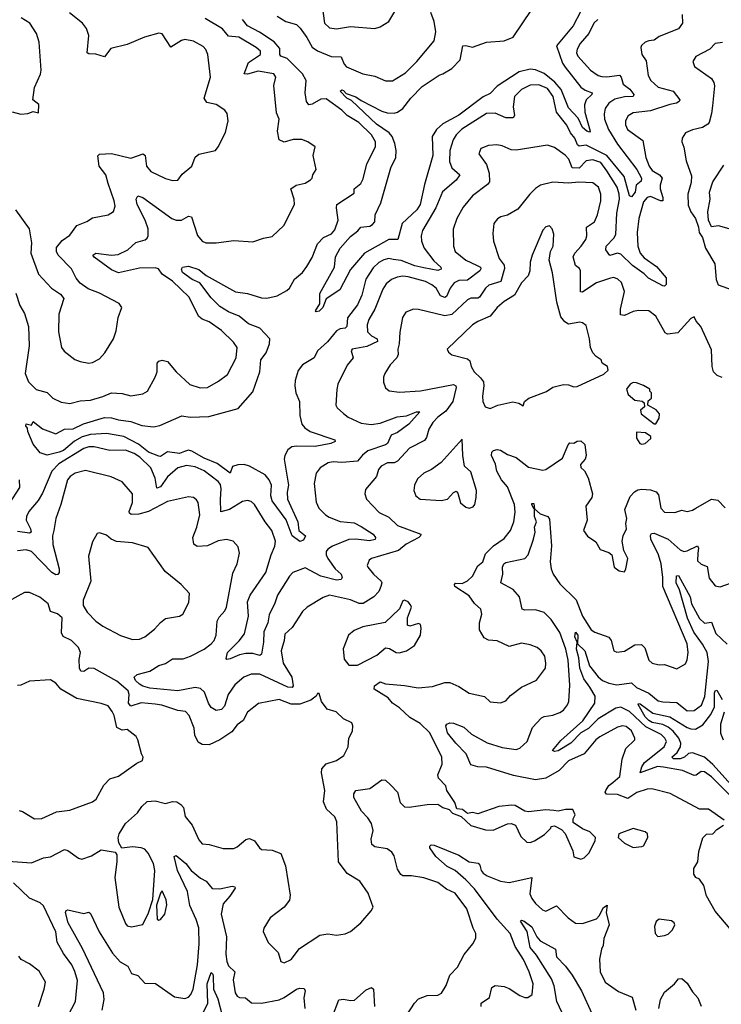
# Model space of a CAD drawing. Extents: x 1954683 to 2060285, y 904798 to 1016299.
# Tile 423 of 472: x 2027698 to 2031721, y 984408 to 990055. Entities that reach past the tile are written whole.
import ezdxf

# ---------------------------------------------------------------- set-up
doc = ezdxf.new("R2010")
doc.units = 0

msp = doc.modelspace()

# ---------------------------------------------------------------- linework, layer by layer
at = {"layer": '0CON10XD'}
for points in [[(2030915, 990103.2), (2030870.4, 990019.6), (2030775.2, 989905), (2030810.6, 989805), (2030825, 989782.3), (2030915, 989668.5), (2030940.7, 989650.7), (2030980, 989635), (2030978.9, 989625), (2030945.7, 989594.3), (2030936.7, 989566.7), (2030938.6, 989525), (2030968.9, 989415), (2030965, 989409.2), (2030950, 989415), (2030925, 989436.8), (2030899.3, 989489.3), (2030845, 989548.8), (2030802.8, 989655), (2030767.1, 989697.1), (2030705, 989745.2), (2030655, 989767), (2030625, 989771.8), (2030562.3, 989755), (2030435, 989672.9), (2030395, 989631.4), (2030355, 989612), (2030215, 989507.7), (2030123.4, 989456.6), (2030087, 989425), (2030062.7, 989385), (2030067.1, 989275), (2030019, 989109), (2029994, 988995), (2029975, 988963.8), (2029890, 988885), (2029865.4, 988794.6), (2029815, 988794.7), (2029675.2, 988714.8), (2029595, 988622.5), (2029533.3, 988505), (2029455, 988453.8), (2029436.2, 988405), (2029415, 988383.8), (2029398.8, 988378.8), (2029393.1, 988385), (2029418.2, 988425), (2029418.6, 988485), (2029503.3, 988635), (2029508.6, 988695), (2029534.7, 988745), (2029595, 988811.2), (2029637.1, 988842.9), (2029654.3, 988865), (2029705, 988870), (2029720.8, 988879.2), (2029733.3, 988895), (2029736.4, 988935), (2029769.1, 989005), (2029825.2, 989205), (2029855.2, 989265), (2029856.7, 989305), (2029849, 989345), (2029834.2, 989384.2), (2029817.1, 989405), (2029744.3, 989455), (2029600.8, 989590.7), (2029573.8, 989605), (2029536, 989645), (2029545, 989652.5), (2029555, 989648.9), (2029570.8, 989630.8), (2029625, 989612.7), (2029655, 989591), (2029775, 989530), (2029805, 989520), (2029845, 989518.8), (2029865, 989524.1), (2029895.2, 989544.8), (2029940, 989605), (2030005, 989672.3), (2030103, 989737), (2030124.7, 989744.7), (2030175, 989775.3), (2030223.2, 989825), (2030238.6, 989905), (2030255, 989906.7), (2030295, 989896.8), (2030374.8, 989925.2), (2030475, 989933.8), (2030526.5, 989955), (2030685, 990191.2)], [(2029431.4, 990131.4), (2029445.6, 990035), (2029475, 990008.1), (2029515, 990002.2), (2029595, 990015.5), (2029735, 990004.3), (2029765.6, 990014.4), (2029815, 990044), (2029848.3, 990101.7)], [(2027675, 988963.8), (2027752.5, 988855), (2027766, 988775), (2027762, 988715), (2027805.6, 988595.6), (2027880, 988515), (2027931.3, 988481.3), (2027951.9, 988455), (2027922.2, 988365), (2027920, 988265), (2027938.1, 988175), (2027953.1, 988153.1), (2028015, 988105.7), (2028045, 988094.4), (2028095, 988085.7), (2028115, 988088.6), (2028155, 988109.2), (2028187.1, 988145), (2028236, 988225), (2028250.3, 988269.7), (2028263.2, 988346.8), (2028284, 988405), (2028267.5, 988427.5), (2028155, 988486), (2028090.9, 988510.9), (2028044.5, 988544.5), (2028022.6, 988572.6), (2027995.6, 988625), (2027918.6, 988705), (2027909.4, 988725), (2027908.3, 988748.3), (2027941.1, 988788.9), (2027985, 988818.6), (2028026.5, 988873.5), (2028082.7, 988897.3), (2028115, 988917.9), (2028205, 988936), (2028236, 988955), (2028245.7, 988985), (2028240.6, 989015), (2028204.7, 989114.7), (2028192.9, 989165), (2028153.6, 989215), (2028145.7, 989274.3), (2028155, 989282.9), (2028225, 989287.1), (2028335, 989261.3), (2028406.3, 989286.3), (2028417.5, 989275), (2028425.4, 989215.4), (2028449.2, 989185), (2028533.7, 989143.7), (2028575, 989132.9), (2028605, 989134), (2028630.3, 989169.7), (2028684.2, 989215), (2028704.6, 989265.4), (2028725, 989284), (2028820, 989305), (2028836.2, 989325), (2028878, 989408), (2028894.2, 989475), (2028887, 989517), (2028873.8, 989535), (2028825, 989569.2), (2028770.6, 989580.6), (2028756, 989605), (2028791.1, 989725), (2028776.2, 989855), (2028765, 989884), (2028750.9, 989900.9), (2028695, 989931.4), (2028645, 989940.8), (2028625, 989935.7), (2028565, 989897.5), (2028515, 989974), (2028495, 989978.2), (2028414.2, 989955), (2028315, 989912.9), (2028220.2, 989889.8), (2028185, 989840.8), (2028135, 989856.4), (2028095, 989858.1), (2028084.2, 989865), (2028094.2, 989964.2), (2028080.5, 990005), (2028057.8, 990035), (2027983.8, 990093.8)], [(2031495.8, 990084.2), (2031497.5, 990035), (2031475, 990002.5), (2031365, 989959.1), (2031335, 989936.5), (2031305, 989934.3), (2031284.4, 989925.6), (2031262.5, 989907.5), (2031258.8, 989895), (2031265.8, 989855), (2031288.9, 989818.9), (2031300.5, 989735), (2031316.2, 989706.2), (2031358.6, 989668.6), (2031445, 989645.5), (2031481.9, 989595), (2031478.6, 989585), (2031464.6, 989575.4), (2031425, 989568.7), (2031315, 989531.1), (2031215, 989519.6), (2031186.7, 989503.3), (2031172.1, 989475), (2031171.8, 989451.8), (2031183.3, 989425), (2031271.3, 989361.3), (2031288, 989265), (2031306.4, 989215), (2031325, 989189.3), (2031366.2, 989165), (2031380.6, 989145), (2031369.8, 989105), (2031370.6, 989085), (2031386.3, 989035), (2031384.5, 989015.5), (2031372, 989015), (2031315, 989040), (2031295, 989034.6), (2031275, 989010.5), (2031247.6, 988915), (2031238, 988835), (2031242.5, 988755), (2031255.7, 988715), (2031278.4, 988688.4), (2031350, 988640), (2031404.3, 988575), (2031403.9, 988536.1), (2031395, 988526.7), (2031385, 988527.5), (2031302.4, 988572.4), (2031277.7, 988597.7), (2031212.1, 988645), (2031145, 988710.4), (2031125, 988716.2), (2031082.1, 988702.1), (2031059.1, 988735), (2031060.4, 988755), (2031105, 988801.5), (2031116.7, 988823.3), (2031120.9, 988945), (2031137, 989025), (2031135.5, 989055), (2031124, 989094), (2031065, 989187.3), (2031030.8, 989235), (2030985, 989250.6), (2030945, 989245.3), (2030905, 989202.7), (2030865, 989204.3), (2030845.5, 989255.5), (2030825, 989277.9), (2030765, 989321.1), (2030725, 989335.6), (2030545, 989306.2), (2030515, 989309.1), (2030465, 989331.1), (2030433.2, 989336.8), (2030385, 989333.5), (2030342, 989315), (2030330, 989285), (2030374.7, 989224.7), (2030389.6, 989175), (2030391.8, 989125), (2030380.9, 989109.1), (2030295, 989044.6), (2030241.3, 988978.7), (2030204.5, 988915), (2030183.6, 988853.6), (2030184.4, 988755), (2030194.5, 988725), (2030255.6, 988675), (2030317.6, 988647.6), (2030340, 988635), (2030342.5, 988625), (2030335.5, 988615), (2030265, 988560.8), (2030215, 988558.1), (2030188.2, 988545), (2030166.4, 988515), (2030145, 988467.3), (2030135, 988462.1), (2030111, 988471), (2030085, 988514.6), (2030061.1, 988535), (2030025, 988552.5), (2029925, 988580.5), (2029895, 988584.1), (2029862.3, 988577.7), (2029830.6, 988565), (2029799.9, 988540.1), (2029780.1, 988509.9), (2029734.8, 988395.2), (2029700.7, 988335), (2029690.7, 988305), (2029692.9, 988265), (2029715, 988242.3), (2029747.5, 988225), (2029750, 988210), (2029688.7, 988181.3), (2029604.6, 988165.4), (2029598.1, 988155), (2029610, 988115), (2029575, 988073.8), (2029522.9, 987965), (2029515.6, 987934.4), (2029511.4, 987845), (2029518.7, 987828.7), (2029555.4, 987795.4), (2029582, 987775), (2029655, 987740.9), (2029712.3, 987732.3), (2029765, 987740), (2029863.2, 987776.8), (2029915, 987782), (2029972.5, 987805), (2029992.5, 987805), (2029929.4, 987735), (2029865, 987687.7), (2029828.8, 987671.2), (2029806, 987624), (2029795, 987616.4), (2029695, 987582.4), (2029662.8, 987557.2), (2029635, 987523.3), (2029545, 987515.8), (2029495, 987520), (2029466, 987514), (2029420.8, 987485), (2029397.5, 987455), (2029385.8, 987395), (2029398.3, 987288.3), (2029413.7, 987253.7), (2029450.9, 987215), (2029472.1, 987202.1), (2029535, 987176.4), (2029615, 987168.7), (2029655, 987149.2), (2029724.4, 987105), (2029737.5, 987085), (2029735.3, 987074.7), (2029703.2, 987066.8), (2029625, 987076.4), (2029585, 987072.9), (2029492.2, 987035), (2029465, 987018.5), (2029454.6, 987005), (2029454.6, 986985), (2029464, 986964), (2029507.7, 986905), (2029540.6, 986875), (2029547.3, 986855), (2029541.5, 986845), (2029515, 986840.6), (2029425, 986863.3), (2029335, 986911.3), (2029265, 986883.9), (2029245, 986863.1), (2029175.8, 986755), (2029161.6, 986708.4), (2029129, 986641), (2029120.8, 986595), (2029097.5, 986545), (2029096.7, 986485), (2029084.5, 986415.5), (2029075, 986408.6), (2029035, 986420.6), (2028995, 986419.5), (2028957.8, 986412.2), (2028905, 986388.5), (2028886.4, 986386.4), (2028882, 986392), (2028889.1, 986425), (2028957.3, 986492.7), (2028986.3, 986533.7), (2029009.4, 986635), (2029003.9, 986716.1), (2029019.5, 986755), (2029109.7, 986885), (2029139.4, 986985), (2029161.2, 987035), (2029164.6, 987065), (2029144.6, 987125), (2029104.8, 987174.8), (2029043.8, 987273.8), (2029025, 987291.4), (2029005, 987296.9), (2028975, 987291.1), (2028900.6, 987245), (2028852, 987232), (2028848.9, 987305), (2028854, 987365), (2028848.9, 987388.9), (2028836.9, 987406.9), (2028755, 987468.1), (2028705, 987489.8), (2028655, 987497.8), (2028604.1, 987484.1), (2028545, 987432.3), (2028505.1, 987374.9), (2028485, 987367.9), (2028474.4, 987425), (2028450.5, 987485), (2028386.8, 987545), (2028355, 987566.1), (2028305, 987586.8), (2028214.1, 987584.1), (2028125, 987606.1), (2028095, 987605.7), (2028065, 987595.2), (2027923, 987507), (2027882, 987465), (2027829.6, 987340.4), (2027803.1, 987296.9), (2027751.4, 987235), (2027736.5, 987205), (2027735.3, 987185), (2027760.5, 987135), (2027764.4, 987115), (2027755, 987110), (2027685, 987118.8)], [(2029175, 990074.2), (2029223.8, 990043.8), (2029285, 990026.7), (2029305.3, 990005.3), (2029345, 989952.7), (2029375, 989897.1), (2029405, 989875.9), (2029483, 989843), (2029541.3, 989841.3), (2029559.2, 989799.2), (2029572.5, 989785), (2029665, 989744.5), (2029735, 989730.6), (2029795, 989704.4), (2029835, 989704.3), (2029909.8, 989750.2), (2029975.6, 989815), (2030075, 989933.8), (2030084.6, 989985.4), (2030073.7, 990045), (2030054.5, 990095.5)], [(2027655, 989526.7), (2027705, 989512.5), (2027745, 989516.7), (2027775, 989527.5), (2027805, 989520), (2027807.7, 989567.7), (2027773.3, 989595), (2027783.8, 989665), (2027817.3, 989742.7), (2027820.8, 989765), (2027809.2, 989925), (2027794, 989975), (2027756.2, 990035), (2027707.5, 990065)], [(2027676.6, 988486.6), (2027698.8, 988415), (2027725, 988368.8), (2027748.2, 988295), (2027752.7, 988185), (2027729.6, 988025), (2027748.2, 987978.2), (2027793.3, 987933.3), (2027856.3, 987916.3), (2027888.8, 987885), (2027935, 987862.2), (2027985, 987854.5), (2028045, 987869.6), (2028105, 987872.9), (2028175, 987892.9), (2028225, 987914.6), (2028285, 987910.4), (2028335, 987897.8), (2028405, 987910), (2028430, 987925), (2028475.3, 988004.7), (2028485.6, 988035), (2028486, 988085), (2028495, 988096), (2028515, 988101.2), (2028545, 988093.8), (2028594.4, 988035), (2028673, 987963), (2028733.7, 987943.7), (2028775, 987945.7), (2028838.3, 987981.7), (2028889.2, 988020.8), (2028938.9, 988115), (2028944, 988175), (2028924.3, 988205), (2028855, 988271.4), (2028785, 988321.5), (2028745, 988337.5), (2028725, 988352.5), (2028667.8, 988465), (2028574.6, 988555), (2028515.8, 988595.8), (2028493.2, 988625), (2028475, 988630.8), (2028385, 988630.3), (2028265, 988603.3), (2028225, 988621.1), (2028125, 988692.5), (2028117.5, 988705), (2028135, 988715.5), (2028225, 988704), (2028262.4, 988707.6), (2028318.9, 988735), (2028363.3, 988776.8), (2028418, 988792), (2028429.1, 988800.9), (2028434.6, 988815.4), (2028434.1, 988855), (2028416.8, 988905), (2028370.9, 988995), (2028366.5, 989025), (2028375, 989044), (2028405, 989034.5), (2028570.8, 988915), (2028595, 988905.4), (2028625, 988904.4), (2028665, 988927.3), (2028683.4, 988923.4), (2028717.5, 988817.5), (2028745, 988785.5), (2028765, 988775.6), (2028825, 988774.4), (2028925, 988788.6), (2029035, 988780), (2029095, 988801.4), (2029145, 988810.6), (2029212.9, 988875), (2029274.4, 988995), (2029272.5, 989025), (2029251.9, 989085), (2029283.7, 989106.3), (2029335, 989116.9), (2029365, 989135.7), (2029375.8, 989145), (2029379.2, 989165), (2029397.1, 989195), (2029380, 989275), (2029392.5, 989325), (2029350, 989355), (2029316.6, 989366.6), (2029266.8, 989366.8), (2029215, 989352.2), (2029186.2, 989366.2), (2029175.4, 989415), (2029185.5, 989485), (2029170.2, 989520.2), (2029155, 989677.5), (2029166, 989725), (2029154.3, 989744.3), (2029065, 989759.7), (2029005, 989743.1), (2028984.4, 989745), (2029010.8, 989809.2), (2029078.5, 989855), (2029078.1, 989875), (2029054.5, 989895), (2028955, 989953.9), (2028895, 989959.4), (2028861.7, 990001.7), (2028761.7, 990061.7)], [(2031055.7, 989545.7), (2031049.7, 989515), (2031051.8, 989485), (2031073.9, 989425), (2031125, 989341.4), (2031235.9, 989195.9), (2031263.3, 989145), (2031261.6, 989128.4), (2031233.4, 989106.6), (2031225.8, 989065), (2031205, 989039.6), (2031195, 989044.3), (2031163.3, 989155), (2031064.8, 989275), (2030945, 989336), (2030905, 989329.6), (2030896.8, 989336.8), (2030880.5, 989375), (2030855.2, 989405.2), (2030835, 989449.6), (2030774.8, 989524.8), (2030756, 989615), (2030725, 989659.7), (2030675, 989680.3), (2030625, 989679.4), (2030574.5, 989655), (2030534.6, 989615), (2030527.1, 989555), (2030535.6, 989505), (2030527.6, 989492.4), (2030485, 989490.9), (2030425, 989518.8), (2030375, 989516.7), (2030232.6, 989427.4), (2030200, 989395), (2030184.2, 989365.8), (2030164.7, 989305), (2030162, 989242), (2030176.5, 989205), (2030221.4, 989165), (2030200, 989135), (2030123, 989067), (2030083.2, 988975), (2030007.7, 988845), (2029999.1, 988815), (2030001.5, 988785), (2030016.7, 988745), (2030071.6, 988671.6), (2030111.8, 988635), (2030115, 988624.3), (2030095, 988615.4), (2030015, 988631.2), (2029963.3, 988643.3), (2029885, 988673.3), (2029840, 988680), (2029815, 988684.7), (2029785, 988677.3), (2029757.8, 988662.2), (2029725, 988632.5), (2029682.5, 988567.5), (2029659.6, 988475), (2029635, 988420.4), (2029577.5, 988345), (2029574.5, 988295), (2029565, 988286.2), (2029535, 988282.6), (2029515, 988270), (2029461.9, 988208.1), (2029405.3, 988155), (2029387.3, 988115), (2029319.5, 988075), (2029295, 988042.9), (2029276.7, 987985), (2029274.7, 987955.3), (2029282.1, 987915), (2029301.8, 987865), (2029304.7, 987784.7), (2029316.5, 987735), (2029332.2, 987715), (2029362.8, 987692.8), (2029505, 987645.6), (2029506.2, 987635), (2029482.5, 987625), (2029392.1, 987607.9), (2029285, 987609.8), (2029259.2, 987605), (2029235, 987588.5), (2029217.5, 987555), (2029214.2, 987535), (2029238.9, 987385), (2029231.9, 987345), (2029233.4, 987305), (2029293.6, 987175), (2029299.1, 987125), (2029337.1, 987095), (2029325, 987069.2), (2029305, 987061.4), (2029260.5, 987095), (2029226.1, 987186.1), (2029144.9, 987294.9), (2029138.7, 987325), (2029141.7, 987385), (2029128.9, 987415), (2029105, 987445.3), (2029015, 987494.2), (2028985, 987502.9), (2028948.8, 987501.2), (2028918.4, 987491.6), (2028905, 987454.4), (2028829.5, 987509.5), (2028755, 987539.7), (2028685, 987580.4), (2028665, 987585.2), (2028642.4, 987577.6), (2028615, 987566.3), (2028545, 987577.1), (2028505, 987550.4), (2028495, 987551.3), (2028436, 987575), (2028379.5, 987619.5), (2028295, 987663.8), (2028195, 987680.9), (2028105, 987676.5), (2028057.2, 987662.8), (2028012.7, 987637.3), (2027949.4, 987585), (2027925, 987574.1), (2027855, 987556.7), (2027815, 987571.4), (2027775, 987621.4), (2027745, 987693.8), (2027743, 987713), (2027732.5, 987725), (2027735, 987736.2), (2027765, 987730), (2027775, 987750), (2027829.3, 987709.3), (2027905, 987678.8), (2027955, 987705.8), (2028005, 987709.1), (2028063.7, 987736.3), (2028185, 987773.2), (2028225, 987770.8), (2028265, 987759.8), (2028335, 987750), (2028397.9, 987727.9), (2028465, 987719.6), (2028502.2, 987727.8), (2028627.4, 987782.6), (2028675, 987774.6), (2028781.7, 987778.3), (2028950.8, 987825), (2029035, 987920), (2029075, 988035.6), (2029080.5, 988105), (2029111.9, 988145), (2029130, 988195), (2029132.4, 988225), (2029075.3, 988285), (2029010.4, 988310.4), (2028955.9, 988355), (2028895, 988379.1), (2028845, 988410.7), (2028795, 988460.5), (2028731.1, 988545), (2028687.8, 988565), (2028632, 988605), (2028625.5, 988624.5), (2028631.4, 988635), (2028665, 988640.4), (2028725, 988621.9), (2028767.6, 988587.6), (2028935, 988494.7), (2029004, 988484), (2029085, 988460), (2029115, 988458.1), (2029175, 988470.8), (2029228.9, 988501.1), (2029245.6, 988515), (2029273.3, 988566.7), (2029319.4, 988605), (2029345, 988639.2), (2029375, 988690), (2029405, 988768.6), (2029439.2, 988805), (2029485, 988827.5), (2029505, 988849.2), (2029524.6, 988905), (2029514.4, 988975.6), (2029517.1, 988995), (2029615, 989060), (2029616, 989085), (2029653.1, 989115), (2029667.3, 989142.7), (2029687.8, 989227.8), (2029737.5, 989325), (2029737.5, 989355), (2029714.6, 989395), (2029642.2, 989465), (2029575.5, 989505), (2029545, 989535.3), (2029455, 989601.3), (2029425, 989598.4), (2029375, 989570.9), (2029355, 989566.9), (2029342.3, 989585), (2029335.4, 989635.4), (2029341.4, 989705), (2029320, 989745), (2029231.7, 989831.7), (2029195, 989845.6), (2029189.3, 989855), (2029189, 989889), (2029157.3, 989927.3), (2029073.1, 989983.1), (2029005, 990019), (2028975.4, 990055)], [(2031012.2, 990055), (2030989.1, 990035), (2030960.9, 989975), (2030911.7, 989918.3), (2030893.6, 989885), (2030890.4, 989865), (2030897.3, 989845), (2030970, 989765), (2031014.2, 989735), (2031035, 989729.3), (2031065, 989726.7), (2031136.9, 989736.9), (2031145.9, 989725.9), (2031158.2, 989685), (2031196.9, 989656.9), (2031219.3, 989625), (2031215, 989614.7), (2031165, 989612.6), (2031111.1, 989598.9), (2031075, 989576.2), (2031055.7, 989545.7)], [(2031726.8, 989923.2), (2031685, 989917.8), (2031655, 989885.8), (2031575, 989843.8), (2031558, 989815), (2031567, 989787), (2031665, 989716.9), (2031678.5, 989695), (2031681.8, 989675), (2031669.2, 989560.8), (2031663.7, 989516.3), (2031650.8, 989465), (2031643.6, 989456.4), (2031612.8, 989437.2), (2031555, 989422.9), (2031515, 989405.8), (2031495.7, 989375), (2031494.2, 989355), (2031506.1, 989323.9), (2031519.4, 989245), (2031549.1, 989159.1), (2031548.7, 989121.3), (2031528.1, 989055), (2031530.5, 988990.5), (2031545, 988952.5), (2031572.5, 988915), (2031590, 988865), (2031593.3, 988835), (2031612.5, 988805), (2031630, 988745), (2031683.8, 988655), (2031691.2, 988565), (2031703.3, 988535), (2031783.3, 988505)], [(2031765.8, 988855.8), (2031705, 988872.5), (2031665, 988866.7), (2031647.5, 988905), (2031643.6, 988953.6), (2031656, 989025), (2031652, 989065), (2031671.4, 989125), (2031735, 989220)], [(2031725, 988002.7), (2031696.5, 988015), (2031675.4, 988035), (2031667.7, 988065), (2031665, 988160.8), (2031602.9, 988295), (2031576.2, 988325), (2031565, 988350), (2031545, 988342), (2031470.7, 988259.3), (2031411.2, 988251.2), (2031399.1, 988259.1), (2031345, 988354.2), (2031305, 988384.3), (2031246.2, 988386.2), (2031215, 988380.4), (2031165, 988359.1), (2031142.2, 988362.2), (2031142.5, 988395), (2031166.4, 988495), (2031147.6, 988547.6), (2031127, 988567), (2031105, 988575.5), (2031085, 988572.5), (2031005, 988545.5), (2030956.1, 988513.9), (2030925, 988491.8), (2030913.4, 988493.4), (2030914, 988614), (2030908.2, 988628.2), (2030884.6, 988645), (2030871.8, 988695), (2030880, 988715), (2030917.5, 988755), (2030944.6, 988795), (2030950.4, 988815), (2030947.5, 988865), (2030993.1, 988895), (2031011.5, 988935), (2031029.3, 989015), (2031030, 989055), (2031017.1, 989095), (2030985, 989120), (2030903.1, 989123.1), (2030845, 989117.1), (2030755, 989122.3), (2030684.5, 989105.5), (2030655, 989087.5), (2030622, 989055), (2030555, 988968), (2030495, 988934.2), (2030457.5, 988925), (2030437.3, 988912.7), (2030416.2, 988885), (2030411.1, 988828.9), (2030414.3, 988784.3), (2030446.4, 988685), (2030476, 988646), (2030477.2, 988627.2), (2030455.9, 988554.1), (2030387, 988533), (2030367.9, 988515), (2030335, 988464.1), (2030325, 988458.4), (2030285, 988457.3), (2030265, 988448.5), (2030175, 988363.7), (2030135, 988356.5), (2029985, 988392.2), (2029955.8, 988394.2), (2029912.1, 988377.9), (2029892.4, 988347.6), (2029877.6, 988262.4), (2029874.1, 988195), (2029865.4, 988165), (2029867.5, 988135), (2029859.4, 988115), (2029821.9, 988075), (2029791.9, 988025), (2029784.4, 988005), (2029784.2, 987975.8), (2029795, 987943.3), (2029816.6, 987926.6), (2029875, 987918.2), (2029996.9, 987926.9), (2030185, 987962.3), (2030199.5, 987955), (2030201.2, 987945), (2030181.7, 987865), (2030140.5, 987809.5), (2030094.9, 987775.1), (2030067.5, 987745), (2030043, 987707), (2030031, 987659), (2030018.9, 987641.1), (2029932.3, 987597.7), (2029865, 987522.1), (2029845, 987513.9), (2029806.2, 987513.8), (2029771.4, 987495), (2029754.5, 987475), (2029744.3, 987435), (2029680.3, 987359.7), (2029677.5, 987335), (2029686.4, 987305), (2029758.5, 987228.5), (2029815, 987201.5), (2029863.7, 987153.7), (2029997.1, 987105), (2029996.4, 987095), (2029986.5, 987085), (2029913.1, 987046.9), (2029869.5, 987010.5), (2029715, 986965.6), (2029702, 986955), (2029691.2, 986925), (2029693.8, 986915), (2029726.5, 986875), (2029771.3, 986835), (2029774.7, 986825), (2029767.9, 986805), (2029756.4, 986775), (2029729.4, 986745), (2029666.6, 986706.6), (2029645, 986707.7), (2029595, 986727.9), (2029473.6, 986753.6), (2029438.1, 986741.9), (2029346, 986685), (2029319.8, 986660.2), (2029260.5, 986569.5), (2029218.9, 986531.1), (2029215.3, 986495), (2029197.6, 986435), (2029209.1, 986365), (2029259.1, 986285), (2029266.9, 986235), (2029260, 986225), (2029235, 986227.3), (2029075, 986301.3), (2029025, 986301.5), (2028982.9, 986285), (2028930.6, 986239.4), (2028892.7, 986185), (2028872.3, 986117.7), (2028855, 986098.9), (2028825, 986092.5), (2028795, 986110), (2028780.4, 986135), (2028758.3, 986198.3), (2028735, 986220), (2028704.7, 986224.7), (2028605, 986206.4), (2028445, 986220.8), (2028405, 986232.3), (2028385, 986244.6), (2028362.9, 986265), (2028354.3, 986285), (2028371.2, 986298.8), (2028445, 986318.8), (2028495, 986351.8), (2028535, 986362.7), (2028575, 986388.8), (2028635, 986390.3), (2028677.1, 986405), (2028755.6, 986445), (2028796.7, 986475), (2028813.5, 986495), (2028825.4, 986525), (2028830.4, 986605), (2028841.1, 986628.9), (2028873.6, 986665), (2028882.9, 986685), (2028919.4, 986880.6), (2028945, 986933.3), (2028958.6, 986995), (2028951.2, 987031.2), (2028922.5, 987065), (2028884.1, 987074.1), (2028836.9, 987066.9), (2028775, 987037.5), (2028715, 987034.5), (2028696.4, 987046.4), (2028690.4, 987085), (2028714.6, 987145), (2028731.8, 987215), (2028721.9, 987285), (2028712.1, 987302.1), (2028695, 987314), (2028665, 987319.2), (2028545, 987291.2), (2028435.7, 987234.3), (2028380.5, 987219.5), (2028337.9, 987217.9), (2028327.1, 987225), (2028325.5, 987235), (2028345.4, 987285), (2028344.2, 987335), (2028285, 987403.8), (2028222.6, 987432.6), (2028075, 987468.8), (2028016, 987455), (2027987.1, 987435), (2027972.2, 987415), (2027934.5, 987275), (2027905.6, 987195), (2027893.9, 987126.1), (2027886.2, 987095), (2027887.3, 987045), (2027924.4, 986905), (2027924.2, 986885), (2027917.3, 986872.7), (2027905, 986870.6), (2027881.9, 986885), (2027765, 987005.3), (2027735, 987015.3), (2027685, 987007.9)], [(2030395, 987824.5), (2030440, 987845), (2030525, 987862.5), (2030560, 987855), (2030585, 987840), (2030592.5, 987865), (2030616.2, 987885), (2030718, 987922), (2030755, 987948.1), (2030815, 987962.9), (2030845, 987960), (2030875, 987948.8), (2030895, 987951.2), (2031047.7, 988022.3), (2031072.5, 988045), (2031067.5, 988065), (2031036.7, 988085), (2031032.5, 988105), (2031002.7, 988122.7), (2030984.2, 988144.2), (2030970.8, 988175), (2030965.6, 988225), (2030945, 988300), (2030925.7, 988315.7), (2030909.7, 988319.7), (2030845, 988308.2), (2030822.6, 988322.6), (2030800.7, 988350.7), (2030777.3, 988435), (2030752.3, 988602.3), (2030733.3, 988675), (2030740.8, 988725), (2030756.9, 988755), (2030761.2, 988825), (2030750, 988855), (2030735, 988872.5), (2030715, 988866.7), (2030698.3, 988848.3), (2030636, 988705), (2030625.7, 988665), (2030623.1, 988615), (2030613.6, 988586.4), (2030575, 988545.8), (2030535.6, 988475), (2030475, 988439.1), (2030435, 988404.5), (2030395, 988354.5), (2030325.3, 988324.7), (2030294.4, 988305), (2030148.1, 988165), (2030157.1, 988147.1), (2030175, 988132.9), (2030265, 988108.9), (2030278, 988098), (2030287.2, 988065), (2030304, 988035), (2030340.9, 988000.9), (2030357.1, 987977.1), (2030360, 987955), (2030350.8, 987895), (2030354.3, 987864.3), (2030366.7, 987835), (2030395, 987824.5)], [(2031335, 987736.7), (2031345, 987737.5), (2031365, 987770), (2031366.7, 987795), (2031346.4, 987816.4), (2031300, 987845), (2031301.7, 987868.3), (2031320, 987885), (2031320, 987915), (2031310, 987925), (2031310, 987935), (2031275, 987957.5), (2031235, 987972), (2031215, 987973.8), (2031197.5, 987965), (2031177.5, 987935), (2031187.5, 987905), (2031225, 987873.3), (2031267.5, 987867.5), (2031278.3, 987858.3), (2031280, 987835), (2031257.5, 987815), (2031261.2, 987795), (2031335, 987736.7)], [(2030275, 987253.3), (2030298, 987262), (2030306.7, 987275), (2030316.1, 987313.9), (2030317.5, 987355), (2030285, 987462.5), (2030247.5, 987495), (2030237.8, 987555), (2030235, 987650), (2030115.4, 987514.6), (2030058.8, 987475), (2030015.7, 987454.3), (2029978.8, 987421.2), (2029962, 987385), (2029958, 987355), (2029968.8, 987325), (2029995, 987306), (2030115, 987296.7), (2030150, 987305), (2030185, 987344.2), (2030200.5, 987350.5), (2030209.3, 987339.3), (2030225, 987283.3), (2030255, 987258.8), (2030275, 987253.3)], [(2031265, 987620), (2031285, 987623.8), (2031317.3, 987652.7), (2031316.2, 987665), (2031286.3, 987686.3), (2031235, 987688.8), (2031234, 987655), (2031253.8, 987625), (2031265, 987620)], [(2030235, 986821.9), (2030265, 986836.2), (2030295, 986862.9), (2030325, 986922.5), (2030353.5, 986946.5), (2030368.3, 986991.7), (2030415, 987037.9), (2030475, 987078.6), (2030512.2, 987125), (2030531.8, 987175), (2030538.7, 987231.3), (2030534.8, 987275), (2030493.9, 987375), (2030460.4, 987415), (2030433.9, 987465), (2030425.7, 987505.7), (2030403.3, 987555), (2030405.4, 987574.6), (2030414.3, 987585), (2030435, 987589.5), (2030455, 987585.5), (2030495, 987561.1), (2030545, 987544.5), (2030615, 987489.1), (2030698.2, 987471.8), (2030715, 987475.6), (2030809.9, 987540.1), (2030842.8, 987617.2), (2030852.7, 987627.3), (2030875, 987626.2), (2030895, 987637.5), (2030915, 987639.2), (2030938.8, 987618.8), (2030945.6, 987555), (2030940, 987535), (2030913.8, 987503.8), (2030915, 987487.5), (2030936.7, 987466.7), (2030957, 987427), (2030982.5, 987335), (2030977.5, 987315), (2030944.4, 987265), (2030951.9, 987185), (2030931.2, 987125), (2030952.8, 987092.8), (2031000.3, 987060.3), (2031025.8, 987015.8), (2031075, 986998.8), (2031092.5, 986985), (2031105.8, 986915.8), (2031135, 986894), (2031165, 986887.5), (2031173.3, 986905), (2031184, 986965), (2031161.2, 987011.2), (2031152, 987065), (2031157.5, 987095), (2031176.9, 987135), (2031173.1, 987165), (2031179.5, 987195), (2031167.8, 987245), (2031198.9, 987321.1), (2031222.7, 987347.3), (2031241.8, 987358.2), (2031265, 987361.8), (2031315, 987359.2), (2031347.4, 987347.4), (2031359.8, 987329.8), (2031373.8, 987253.8), (2031395, 987231.4), (2031455, 987228.2), (2031495, 987242.9), (2031525, 987234.2), (2031555, 987241.4), (2031575, 987254.2), (2031665, 987304.4), (2031700, 987300), (2031742.2, 987255)], [(2027640.4, 987279.6), (2027698.3, 987371.7), (2027696.8, 987416.8)], [(2031736.7, 985465), (2031647.6, 985527.6), (2031595, 985528.1), (2031427.8, 985617.8), (2031323.1, 985643.1), (2031295, 985641.5), (2031237.1, 985622.9), (2031185, 985588.9), (2031125, 985610.9), (2031063.2, 985613.2), (2031054.4, 985624.4), (2031057.7, 985635), (2031075, 985662.5), (2031098.8, 985681.2), (2031138.2, 985715), (2031152.5, 985815), (2031173.5, 985875), (2031224.2, 985925.8), (2031225.6, 985935), (2031205, 985976.9), (2031175, 986002.3), (2031154.7, 986005.3), (2031125, 985997.5), (2031025, 985942.3), (2031000.9, 985925), (2030934.8, 985845.2), (2030844.4, 985805), (2030791.5, 985748.5), (2030715.3, 985704.7), (2030655, 985694.7), (2030529.8, 985719.8), (2030375, 985767.6), (2030325, 985770.5), (2030285, 985782.5), (2030258.2, 985845), (2030198.2, 985905), (2030150, 985965), (2030142, 986005), (2030147.5, 986015), (2030165, 986022.5), (2030185, 986020.5), (2030245, 985997.5), (2030287.8, 985957.8), (2030377.3, 985907.3), (2030465, 985881.3), (2030545, 985869.5), (2030565, 985876.9), (2030607.1, 985915), (2030638.2, 985995), (2030689.2, 986050.8), (2030705, 986059.6), (2030755, 986066.4), (2030795, 986081.5), (2030815.6, 986095), (2030838.9, 986125), (2030845.6, 986145.6), (2030852.1, 986237.9), (2030842.3, 986382.3), (2030828.8, 986445), (2030795, 986541.1), (2030746.1, 986615), (2030705.8, 986655.8), (2030655, 986670.4), (2030595, 986669.4), (2030579.4, 986675), (2030562.7, 986745), (2030526.4, 986786.4), (2030457.5, 986825), (2030467.5, 986875), (2030466.1, 986915), (2030474.6, 986935), (2030485, 986942.3), (2030595, 986964.7), (2030612.8, 986985), (2030644.7, 987075), (2030652.9, 987115), (2030650.4, 987145), (2030661.9, 987175), (2030648.9, 987205), (2030650, 987250), (2030645, 987250), (2030634.3, 987275), (2030635, 987280), (2030645, 987280), (2030650, 987250), (2030681.7, 987221.7), (2030726, 987206), (2030735, 987190), (2030748, 987038), (2030739.2, 986945), (2030744.8, 986904.8), (2030755.9, 986875.9), (2030795, 986820), (2030888, 986728), (2030924, 986635), (2030975, 986556.1), (2030995, 986542.8), (2031075, 986514.2), (2031088.9, 986495), (2031103.8, 986435), (2031122.3, 986427.7), (2031165, 986432.9), (2031225, 986469.5), (2031262.2, 986472.2), (2031282.7, 986452.7), (2031305, 986381.2), (2031324.6, 986364.6), (2031365, 986355.8), (2031395, 986357.1), (2031465, 986331.4), (2031515, 986360.8), (2031525.8, 986384.2), (2031531.1, 986425), (2031524.7, 986475), (2031386.2, 986805), (2031386.1, 986855), (2031375.2, 986935), (2031359.8, 986985), (2031316.8, 987075), (2031313.9, 987096.1), (2031321.1, 987108.9), (2031335, 987109.3), (2031415.6, 987075), (2031485, 987013.6), (2031505, 987005.6), (2031525, 987008.5), (2031585, 987036.9), (2031589.2, 987025), (2031585.2, 986994.8), (2031585, 986952), (2031605, 986931.9), (2031638.8, 986918.8), (2031651.2, 986851.2), (2031685, 986808), (2031715, 986801.4), (2031865, 986855.4)], [(2028345, 986500), (2028385, 986502), (2028415, 986516), (2028471.1, 986558.9), (2028505, 986597.5), (2028535, 986620.6), (2028613.9, 986633.9), (2028633.8, 986645), (2028667.3, 986712.7), (2028672, 986765), (2028624, 986815), (2028531.2, 986891.2), (2028435, 987028.8), (2028345, 987055.6), (2028253.2, 987063.2), (2028223.3, 987075), (2028195, 987098.8), (2028155, 987112.5), (2028141.7, 987108.3), (2028115, 987060), (2028092.1, 986977.9), (2028105.5, 986835), (2028062, 986725), (2028061.4, 986695), (2028085, 986657.5), (2028134.7, 986604.7), (2028175, 986576.7), (2028276.1, 986523.9), (2028345, 986500)], [(2031778.9, 985598.9), (2031665, 985713.6), (2031625, 985742.2), (2031605, 985743.8), (2031577.4, 985722.6), (2031565, 985720.7), (2031498.8, 985748.8), (2031388.5, 985768.5), (2031355, 985771.7), (2031256.2, 985736.2), (2031265, 985770.8), (2031279.7, 985795), (2031392.3, 985885), (2031405.8, 985915), (2031395.9, 985935), (2031375.3, 985955), (2031288.6, 985998.6), (2031195, 986087.8), (2031145, 986112.5), (2031115, 986107.1), (2031015.1, 986044.9), (2030959.1, 985990.9), (2030915.6, 985964.4), (2030858.7, 985905), (2030785, 985862.1), (2030765, 985857.8), (2030753.1, 985863.1), (2030799.7, 985920.3), (2030925.8, 986034.2), (2030995.8, 986135), (2030996.8, 986175), (2030967.4, 986227.4), (2030932.5, 986275), (2030908.9, 986335), (2030904.6, 986395), (2030890.8, 986445), (2030894.4, 986484.4), (2030881.5, 986515), (2030885, 986542.5), (2030897.7, 986525), (2030896, 986476), (2030938.3, 986435), (2030965, 986349.6), (2031015, 986285.3), (2031040.4, 986265), (2031075, 986249.8), (2031121, 986241), (2031205, 986252.2), (2031235, 986224.7), (2031305, 986193.2), (2031359.5, 986149.5), (2031385, 986142.6), (2031465, 986138.2), (2031525, 986091.8), (2031565, 986093.2), (2031606.3, 986123.7), (2031626.6, 986173.4), (2031647.8, 986375), (2031638.7, 986425), (2031613.4, 986473.4), (2031562.9, 986542.9), (2031526.9, 986623.1), (2031481.3, 986785), (2031461.1, 986825), (2031464.2, 986865.8), (2031475, 986866.5), (2031541.6, 986745), (2031550.4, 986705), (2031595, 986620.3), (2031625, 986594.7), (2031665, 986599.5), (2031688.9, 986535), (2031753.5, 986473.5)], [(2029916.2, 984343.8), (2029962, 984415), (2029985, 984439.2), (2030035, 984459.2), (2030095, 984461.2), (2030117, 984473), (2030143.4, 984516.6), (2030164.6, 984575.4), (2030208.2, 984621.8), (2030245.5, 984694.5), (2030295.8, 984754.2), (2030312.7, 984787.3), (2030314, 984815), (2030297.1, 984845), (2030261.9, 984955), (2030195.6, 985045), (2030145, 985069.5), (2030095, 985106.4), (2030015, 985133.5), (2029945, 985144.6), (2029895.5, 985145.5), (2029882.4, 985152.4), (2029863.5, 985183.5), (2029845, 985260), (2029831.4, 985281.4), (2029805, 985299.5), (2029735, 985310.9), (2029717.8, 985325), (2029713.2, 985355), (2029723.9, 985405), (2029714.7, 985445), (2029695, 985478.2), (2029657.9, 985515), (2029614.6, 985595), (2029614.6, 985615.4), (2029625.5, 985634.5), (2029705, 985645.6), (2029775, 985695.7), (2029795, 985692.9), (2029825, 985665.6), (2029863.3, 985625), (2029878.9, 985565), (2029905, 985541.5), (2029931.8, 985538.2), (2030035, 985554.2), (2030095, 985556.2), (2030125, 985536.7), (2030160, 985525), (2030180, 985505), (2030230, 985485), (2030285, 985433.3), (2030367.9, 985407.9), (2030412.7, 985407.3), (2030495, 985443.8), (2030515, 985445.8), (2030540, 985435), (2030570.3, 985370.3), (2030605, 985338), (2030625, 985337.1), (2030648.8, 985345), (2030707.4, 985382.6), (2030742.5, 985417.5), (2030745, 985427.5), (2030765, 985432.5), (2030805, 985410), (2030825, 985387.5), (2030868.8, 985288.8), (2030874.3, 985254.3), (2030915, 985240), (2030935, 985248), (2030960.8, 985275), (2030996.7, 985345), (2031000, 985365), (2030967.3, 985397.3), (2030924.1, 985414.1), (2030871.7, 985451.7), (2030871.7, 985471.7), (2030882.5, 985495), (2030870, 985525), (2030826.4, 985526.4), (2030785, 985516.2), (2030759.5, 985519.5), (2030715, 985524.3), (2030615, 985512.9), (2030595, 985515.8), (2030538.7, 985548.7), (2030518.8, 985551.2), (2030445, 985542), (2030325, 985500), (2030295, 985508.8), (2030265, 985502.5), (2030237.5, 985525), (2030205, 985530), (2030193.3, 985565), (2030146.7, 985635), (2030141.2, 985661.2), (2030098.6, 985705), (2030095.7, 985725), (2030120.9, 985785), (2030118.2, 985825), (2030049.3, 985965), (2029995, 986018.2), (2029935, 986053.2), (2029875, 986108.2), (2029835.3, 986135), (2029811.2, 986165), (2029730, 986215), (2029732.5, 986235), (2029765, 986256.9), (2029795, 986245.8), (2029905, 986236.8), (2029982.4, 986222.4), (2030065, 986230), (2030135, 986254.3), (2030164.4, 986254.4), (2030215, 986230.8), (2030275, 986192.9), (2030363.4, 986173.4), (2030395, 986142.5), (2030455, 986137.1), (2030485, 986149.2), (2030511.1, 986178.9), (2030575, 986226.9), (2030662, 986268), (2030712.2, 986335), (2030715.5, 986365), (2030708.1, 986405), (2030688.6, 986435), (2030664.6, 986454.6), (2030625, 986470), (2030575, 986480), (2030505, 986460), (2030435, 986491.9), (2030385, 986496.9), (2030360.6, 986510.6), (2030334.6, 986555), (2030334.6, 986595.4), (2030348.6, 986645), (2030341.4, 986675), (2030305, 986707.5), (2030275, 986751.4), (2030192, 986805), (2030190, 986815), (2030196, 986824), (2030235, 986821.9)], [(2027605, 985230.8), (2027765, 985219.5), (2027835, 985248.1), (2027875, 985254.3), (2027955, 985295.7), (2027975, 985290.6), (2028035, 985245.8), (2028055, 985240.8), (2028110.7, 985259.3), (2028165, 985294.3), (2028245, 985281.2), (2028255.8, 985265.8), (2028255.6, 985225), (2028243.3, 985135), (2028266.7, 984965), (2028305, 984871.2), (2028315, 984859.2), (2028338.3, 984851.7), (2028405, 984866.9), (2028436.9, 984933.1), (2028460.5, 985009.5), (2028473.7, 985175), (2028466.2, 985216.2), (2028435.4, 985275.4), (2028415, 985297.1), (2028395, 985305.6), (2028345, 985310.5), (2028284.2, 985304.2), (2028266.7, 985335), (2028263.6, 985363.6), (2028268.9, 985385), (2028305, 985444.4), (2028374.1, 985505.9), (2028398.2, 985541.8), (2028428.3, 985571.7), (2028475, 985575.5), (2028535, 985559.1), (2028575, 985571.5), (2028599.4, 985569.4), (2028622, 985555), (2028636.4, 985536.4), (2028647.1, 985485), (2028687.5, 985435), (2028725, 985351.2), (2028745, 985328.6), (2028784.3, 985325.7), (2028865, 985301.9), (2028925, 985302.5), (2028945, 985310.8), (2028995, 985352.9), (2029015, 985358.6), (2029045, 985346), (2029072.5, 985305), (2029085, 985295.8), (2029145, 985291.4), (2029195, 985273.3), (2029222.7, 985202.7), (2029248.6, 985035), (2029244.2, 985005), (2029214.5, 984965.5), (2029135, 984903.3), (2029098, 984845), (2029094, 984825), (2029122.1, 984762.1), (2029180, 984705), (2029194.5, 984654.5), (2029215, 984645.8), (2029254, 984665), (2029301.7, 984728.3), (2029418.8, 984805), (2029465, 984813.3), (2029515, 984804.4), (2029565, 984812.5), (2029594.4, 984825.6), (2029654.4, 984875.6), (2029713.8, 984945), (2029723.8, 984965), (2029695.8, 985045), (2029647.5, 985115), (2029575, 985159.2), (2029525.6, 985225), (2029515.6, 985455.6), (2029504.1, 985484.1), (2029457.4, 985527.4), (2029440.3, 985569.7), (2029447.8, 985635), (2029429.1, 985735), (2029430.5, 985759.5), (2029455, 985787.3), (2029514.5, 985805.5), (2029556.2, 985835), (2029582, 985885), (2029585.8, 985935), (2029605.7, 985974.3), (2029608, 986005), (2029601.7, 986021.7), (2029555, 986046), (2029512.5, 986085), (2029460.6, 986100.6), (2029428, 986145), (2029415, 986190), (2029405, 986190), (2029397.5, 986175), (2029367.5, 986152.5), (2029305, 986129.2), (2029255, 986129.7), (2029185, 986156.5), (2029066.4, 986133.6), (2029005, 986082.9), (2028978.8, 986035), (2028945, 986010.6), (2028915, 985970.8), (2028844.8, 985925.2), (2028785, 985896.2), (2028745, 985897.3), (2028721.9, 985911.9), (2028701.5, 985951.5), (2028698.8, 985991.2), (2028670.4, 986065), (2028648.1, 986088.1), (2028605, 986093.8), (2028513.7, 986123.7), (2028475, 986130.2), (2028395, 986137), (2028335, 986118.7), (2028322.7, 986135), (2028325.2, 986185), (2028319.8, 986205), (2028255, 986261.5), (2028125, 986334.1), (2028095, 986335.4), (2028065, 986316.5), (2028048.5, 986318.5), (2028040.4, 986335), (2028039.6, 986385), (2028046.9, 986425), (2028036.2, 986455), (2027995, 986494.4), (2027946.6, 986516.6), (2027937.8, 986537.8), (2027941.2, 986625), (2027915, 986648), (2027875, 986661.4), (2027861.4, 986705), (2027812.8, 986742.8), (2027755, 986770), (2027725, 986769.2), (2027537.3, 986667.3)], [(2029635, 986353.6), (2029745, 986410), (2029795, 986452.2), (2029819.2, 986449.2), (2029856.1, 986426.1), (2029874.1, 986424.1), (2029915, 986435.7), (2029962, 986465), (2029996.2, 986525), (2030000, 986565), (2029995.9, 986585.9), (2029985, 986592.5), (2029935, 986576.7), (2029922.3, 986582.3), (2029921.5, 986625), (2029943.6, 986685), (2029939.6, 986699.6), (2029925, 986715.5), (2029905, 986725.5), (2029895, 986722.9), (2029875, 986675.8), (2029792.9, 986597.1), (2029665, 986572.2), (2029615, 986551.9), (2029584, 986525), (2029552.3, 986447.7), (2029557.7, 986387.7), (2029585, 986353.8), (2029635, 986353.6)], [(2027695, 985519.5), (2027715, 985514.4), (2027782.6, 985472.6), (2027824.4, 985474.4), (2027908.3, 985511.7), (2027985, 985521.5), (2028115, 985570), (2028137.5, 985585), (2028180, 985665), (2028215, 985701.4), (2028265, 985716.2), (2028369.5, 985790.5), (2028403, 985807), (2028406.7, 985825), (2028396.2, 985845), (2028375.8, 985925), (2028365, 985943.8), (2028315, 985984.3), (2028285, 985980), (2028255.5, 985995), (2028239.2, 986065), (2028228.2, 986088.2), (2028205, 986119.2), (2028165.8, 986134.2), (2028025, 986162.1), (2027934.6, 986214.6), (2027905, 986250), (2027875, 986268.1), (2027755, 986261.4), (2027705, 986238.5), (2027685, 986237.1)], [(2031777.6, 985667.6), (2031672.7, 985782.7), (2031625, 985826.2), (2031555, 985850.3), (2031533, 985847), (2031508.7, 985825), (2031485, 985815.5), (2031445.7, 985815.7), (2031437.5, 985825), (2031467.4, 985852.6), (2031486.4, 985885), (2031488.6, 985905), (2031477.5, 985935), (2031445, 985975.2), (2031416.9, 985996.9), (2031385, 986012.2), (2031325, 986024.3), (2031306, 986035), (2031285, 986056.8), (2031243.1, 986126.9), (2031245, 986133.3), (2031255, 986131.5), (2031327.8, 986077.8), (2031425, 986056.9), (2031525, 985995.2), (2031545, 985987.6), (2031573.1, 985986.9), (2031615, 986011.8), (2031660.3, 986069.7), (2031681.8, 986115), (2031681.8, 986195), (2031685, 986205.6), (2031695, 986209.1), (2031725, 986156.4)], [(2031737.2, 986082.8), (2031715.2, 986015), (2031716.9, 985963.1), (2031731.4, 985925)], [(2031215, 985306.7), (2031265, 985313.3), (2031275, 985317.5), (2031300, 985365), (2031296.7, 985385), (2031285, 985396.7), (2031215, 985415.8), (2031133.3, 985385), (2031130, 985365), (2031165, 985332), (2031215, 985306.7)], [(2031771.8, 984841.8), (2031685, 984942), (2031635, 985030), (2031620.3, 985090.3), (2031595, 985126.7), (2031575, 985136.2), (2031562.5, 985155), (2031563.8, 985186.2), (2031585.7, 985225), (2031592, 985285), (2031615, 985363.3), (2031635, 985384), (2031671.2, 985385), (2031695, 985410), (2031733.9, 985436.1)], [(2030343.5, 984395), (2030344.5, 984415), (2030391.7, 984448.3), (2030405.8, 984505), (2030425, 984515.5), (2030475, 984510.5), (2030505, 984498.9), (2030565, 984458.6), (2030595, 984447.5), (2030612.3, 984447.7), (2030635.6, 984464.4), (2030641.5, 984525), (2030618.6, 984595), (2030586.1, 984665), (2030539.4, 984739.4), (2030510.4, 984815), (2030435, 984897.3), (2030305, 985069.8), (2030255, 985123), (2030195, 985174.8), (2030149.5, 985199.5), (2030084.4, 985255), (2030050, 985305), (2030050, 985315), (2030056.7, 985323.3), (2030075, 985320.8), (2030215, 985262.7), (2030275, 985225.3), (2030327.1, 985217.1), (2030336.6, 985206.6), (2030343.2, 985175), (2030355, 985160.8), (2030378.6, 985145), (2030455, 985114), (2030505, 985106.8), (2030635, 985135.8), (2030622.2, 985042.2), (2030633.5, 985015), (2030656, 984986), (2030695, 984950), (2030715, 984941.9), (2030775, 984973.3), (2030842.9, 984905), (2030885, 984874.4), (2030925, 984872.1), (2031005, 984899.4), (2031020.3, 984915), (2031045, 984964.3), (2031067.1, 984977.1), (2031060.7, 984935), (2031078.2, 984865), (2031046.9, 984785), (2031042.9, 984745), (2031033.1, 984725), (2031022.6, 984667.4), (2031025.5, 984595), (2031054.4, 984535), (2031131.7, 984481.7), (2031209.8, 984449.8), (2031231.4, 984375)], [(2028170.5, 984375), (2028181.8, 984435), (2028178.9, 984475), (2028057.9, 984727.9), (2027976.4, 984875), (2027961.4, 984935), (2027964.4, 984945.6), (2027975, 984950.8), (2028065, 984930), (2028095, 984936.2), (2028105, 984928.8), (2028153.3, 984823.3), (2028231, 984701), (2028275, 984651.2), (2028317.9, 984627.9), (2028340, 984585), (2028375, 984574), (2028415, 984530), (2028477.1, 984527.1), (2028585, 984450.8), (2028645, 984441.8), (2028665, 984449.5), (2028679.1, 984465), (2028692.9, 984495), (2028716.6, 984635), (2028727.7, 984755), (2028725, 984846.2), (2028710.8, 984895), (2028673.1, 984975), (2028659.3, 985055), (2028602.7, 985175), (2028584.4, 985255), (2028595, 985261.2), (2028650, 985215), (2028681.1, 985175), (2028735, 985132.3), (2028766.9, 985115), (2028802.3, 985072.3), (2028845, 985069.7), (2028916.1, 985086.1), (2028931.2, 985081.2), (2028932.9, 985075), (2028902.4, 985027.6), (2028865.4, 984985), (2028854.1, 984925), (2028884.3, 984795), (2028879.1, 984695), (2028885, 984653.3), (2028895, 984628.6), (2028932.2, 984595), (2028921.2, 984548.8), (2028933.1, 984475), (2028944, 984455), (2028958, 984448), (2028992.5, 984445), (2029026.2, 984416.2), (2029085, 984415.7), (2029185, 984433.8), (2029215, 984446.8), (2029285, 984495.4), (2029305, 984501.8), (2029328.6, 984498.6), (2029335.6, 984485), (2029326.5, 984445), (2029332.2, 984385)], [(2027976.8, 984343.2), (2028017.9, 984425), (2028028.8, 984545), (2028015, 984595.8), (2027997.1, 984635), (2027949.6, 984699.6), (2027913.9, 984763.9), (2027905.5, 984824.5), (2027835, 984973.6), (2027815, 984990.7), (2027755, 985016.8), (2027663.4, 985105)], [(2028495, 984890), (2028505, 984893.8), (2028530, 984925), (2028541.2, 984978.8), (2028538.3, 985008.3), (2028515, 985060), (2028505, 985046.2), (2028483.1, 984976.9), (2028486.4, 984896.4), (2028495, 984890)], [(2030850, 984270), (2030777.2, 984425), (2030762.5, 984515), (2030747.2, 984555), (2030660.5, 984690.5), (2030624.9, 984735), (2030607.1, 984825), (2030569.2, 984885), (2030575, 984890.8), (2030590.8, 984885), (2030635, 984852.9), (2030662.1, 984795), (2030681.4, 984771.4), (2030770, 984725), (2030775, 984680), (2030827.4, 984627.4), (2030866.3, 984576.3), (2030919.7, 984485), (2030978.2, 984355)], [(2031357, 984797), (2031395, 984803.3), (2031415, 984810), (2031440, 984835), (2031453.8, 984865), (2031451.2, 984875), (2031435, 984887.5), (2031365, 984897.5), (2031346.4, 984883.6), (2031336.7, 984855), (2031341.2, 984815), (2031357, 984797)], [(2027805, 984396.7), (2027838.8, 984495), (2027846, 984535), (2027809.1, 984599.1), (2027755, 984640), (2027705.8, 984665.8), (2027693.8, 984685)], [(2028739.7, 984340.3), (2028776.6, 984415), (2028773.3, 984525), (2028795, 984591.2), (2028805, 984581.2), (2028807.7, 984567.7), (2028809.8, 984495), (2028835, 984440), (2028858.7, 984345)], [(2031363.1, 984385), (2031372.9, 984435), (2031395, 984478.1), (2031452.5, 984525), (2031475, 984554), (2031493.9, 984556.1), (2031525, 984530), (2031555, 984480), (2031585.4, 984445.4), (2031605, 984397.5)], [(2029492.3, 984337.7), (2029526.9, 984433.1), (2029555, 984438.1), (2029595, 984430), (2029618.3, 984431.7), (2029685, 984491.9), (2029715, 984503.8), (2029725.7, 984495), (2029731.4, 984395)]]:
    msp.add_lwpolyline(points, dxfattribs=at)

doc.saveas('drawing.dxf')
